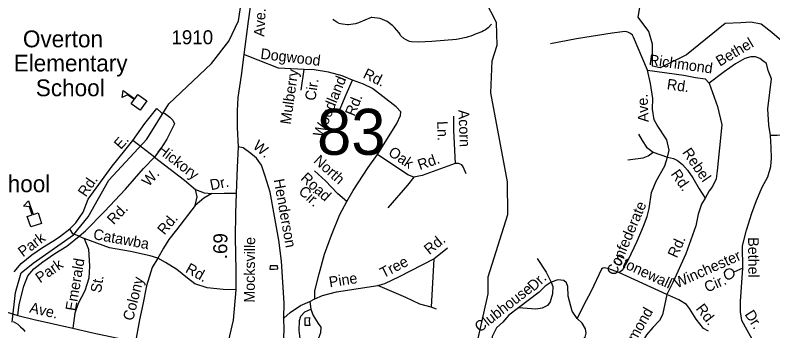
# Model space of a CAD drawing. Extents: x 1473865 to 1648260, y 639067 to 773536.
# Drawn here: x 1561252 to 1568001, y 707041 to 709857 of the extents above; entities that cross this region are included whole.
import ezdxf

# ---------------------------------------------------------------- set-up
doc = ezdxf.new("R2010")
doc.units = 0
for name, color, linetype in [('Exist Boundary Political City Limit New', 7, 'Continuous'), ('Exist Cultural Educational Facility High CELL', 7, 'Continuous'), ('Exist Cultural Educational Facility High Label', 7, 'Continuous'), ('Exist Hydrographic Misc Water Feature', 7, 'Continuous'), ('Exist Road Non-System Type 51', 7, 'Continuous'), ('Exist Road Non-System Type 51 Label', 7, 'Continuous'), ('Exist Road Secondary Mileage Hundredths English Label', 7, 'Continuous'), ('Exist Road Secondary Structure Standard Bridge Number Label', 7, 'Continuous'), ('Exist Road Secondary Type 51 Attributed', 7, 'Continuous'), ('Exist Road Secondary Type 51 Label', 7, 'Continuous'), ('Exist Road Secondary Type 51 Number Label', 7, 'Continuous'), ('Map Preparation Boundary City Limit Buffer Line', 7, 'Continuous')]:
    doc.layers.add(name, color=color, linetype=linetype)

msp = doc.modelspace()

# ---------------------------------------------------------------- linework, layer by layer
at = {"layer": 'Exist Boundary Political City Limit New'}
msp.add_lwpolyline([(1568079.2, 709628.8), (1567993.2, 709701), (1567897.8, 709774.8), (1567805.9, 709795.3), (1567717.4, 709786.6), (1567577.8, 709781.1), (1567232.6, 709501.9), (1566996.9, 709387.3), (1566929.5, 709400.8), (1566929.5, 709596.3), (1566895.9, 709710.9), (1566801.6, 709839), (1566842, 710081.7)], dxfattribs=at)
at = {"layer": 'Exist Cultural Educational Facility High CELL'}
for points in [[(1562365.5, 709009), (1562285.8, 709065.9), (1562312.5, 709103.4), (1562251.4, 709147), (1562204.3, 709122.8), (1562213.5, 709185.8), (1562318.1, 709111.2), (1562344.8, 709148.7), (1562424.5, 709091.8)], [(1561390.7, 707967.4), (1561359.7, 708060.3), (1561403.3, 708074.9), (1561379.6, 708146.1), (1561327.3, 708154.2), (1561371.8, 708199.8), (1561412.5, 708077.9), (1561456.1, 708092.5), (1561487.1, 707999.6)]]:
    msp.add_lwpolyline(points, close=True, dxfattribs=at)
at = {"layer": 'Exist Hydrographic Misc Water Feature'}
for points in [[(1561225.3, 707119.5), (1561255.7, 707382.4), (1561305.3, 707557.2), (1561412.2, 707646), (1561772.2, 707896.6), (1561902.3, 708056.7), (1562087.8, 708384.7), (1562425, 708750.1), (1562621, 709064.6), (1563001, 709424.5), (1563154, 709624.9), (1563240, 709807), (1563299.3, 710182.4), (1563326.4, 710354.7)], [(1565412, 706096.5), (1565396.9, 706205.2), (1565375, 706973.8), (1565464, 707372.4), (1565466, 707523.3), (1565641, 708077.9), (1565637, 708370.1), (1565490, 709164.1), (1565502, 709449.5), (1565546, 709589.7), (1565541, 709790), (1565443.1, 709982.4), (1565445, 710074.3)], [(1565496.3, 709776.2), (1565464.8, 709744.8), (1565440.5, 709726.4), (1565424.2, 709715.2), (1565408.1, 709707.4), (1565359.7, 709688.6), (1565311.3, 709669.9), (1565286.9, 709662.2), (1565270.8, 709658.5), (1565198.5, 709643.5), (1565182.5, 709640.6), (1564963.7, 709622), (1564845.7, 709616.2), (1564781.8, 709617.4), (1564765.9, 709621.9), (1564754.1, 709626.2), (1564734.2, 709636.5), (1564714.3, 709648.4), (1564688.9, 709671.8), (1564681.2, 709683.5), (1564671.6, 709697.7), (1564630.5, 709746.1), (1564614.9, 709761.2), (1564565.5, 709799.9), (1564502.1, 709825.8), (1564428.9, 709836.3), (1564422.4, 709835.6), (1564365.8, 709813), (1564309.2, 709787.8), (1564285.1, 709780.1), (1564220.6, 709769.9), (1564212.6, 709770.1), (1564168.9, 709775.1), (1564149.1, 709778.8), (1564137.1, 709783.1), (1564117.2, 709794.2), (1564091.7, 709812.8), (1564085.9, 709820.3)], [(1563560.6, 707590.6), (1563590.5, 707593.3), (1563588.3, 707622), (1563522.2, 707621.7), (1563520.4, 707591.4), (1563560.6, 707590.6)], [(1563871.5, 707123.1), (1563875.5, 707087.8), (1563835.6, 707088.6), (1563835.2, 707155.8), (1563873.8, 707160.8), (1563871.5, 707123.1)], [(1561234.4, 707124.7), (1561277.1, 707099.2), (1561300.9, 707077.4), (1561324.3, 707054.8), (1561338, 707036.4)]]:
    msp.add_lwpolyline(points, dxfattribs=at)
at = {"layer": 'Exist Road Non-System Type 51'}
for p, q in [((1563800.1, 709187), (1563826.6, 709370.5)), ((1562493.6, 708588.7), (1562301.5, 708738.9)), ((1566936.4, 708635.7), (1567063.8, 708589.9)), ((1561821.8, 707886.1), (1561866.5, 707863.5)), ((1564980.9, 707684.2), (1565102.1, 707782.6)), ((1564980.9, 707684.2), (1564957.1, 707252.4)), ((1567055.6, 707363.7), (1566630, 707561.6)), ((1567733.1, 707598.5), (1567654.5, 707563.5)), ((1563877.2, 707303.3), (1563921.5, 707326.6)), ((1563877.2, 707303.3), (1563884.3, 707235.1)), ((1565005, 707233.9), (1564957.1, 707252.4)), ((1561173.1, 707210.9), (1561275.5, 707177.6))]:
    msp.add_line(p, q, dxfattribs=at)
for points in [[(1566886, 709364.7), (1566759.9, 709660.6), (1566749.8, 709677.8), (1566732.3, 709693), (1566710.9, 709703.8), (1566684.4, 709709.5), (1566570.1, 709697.1), (1566253.3, 709645.4), (1566020.7, 709600.7)], [(1563826.6, 709370.5), (1563598, 709383.4), (1563417.5, 709456.2), (1563287.6, 709507)], [(1567981, 708782.8), (1567966.6, 708875.6), (1567956.6, 709021.9), (1567988.1, 709288.1), (1567959.8, 709364.3), (1567943.4, 709425.3), (1567911.5, 709448.6), (1567886, 709470.9), (1567848, 709483.5), (1567806, 709484.2), (1567751.9, 709470.9), (1567669.1, 709421.9), (1567568.2, 709351.3), (1567432.7, 709251.2)], [(1564255.5, 709276.6), (1564166, 709314), (1564044.2, 709347.7), (1563916.6, 709367.3), (1563826.6, 709370.5)], [(1567063.8, 708589.9), (1567076.6, 708651.9), (1567055.9, 708744.2), (1566969.5, 708875.4), (1566944.3, 708923.7), (1566929.4, 709018.1), (1566932.7, 709112), (1566912.4, 709246.3), (1566886, 709364.7)], [(1566886, 709364.7), (1567207.6, 709320.2), (1567311.3, 709300.9), (1567399.2, 709287.7), (1567432.7, 709251.2)], [(1564133.5, 708984.3), (1564199.7, 709147.5), (1564255.5, 709276.6)], [(1564478.8, 708613.4), (1564652.7, 708889.2), (1564685.6, 708962.8), (1564688, 708994.7), (1564646.5, 709039.2), (1564434.7, 709202.2), (1564355, 709241.4), (1564255.5, 709276.6)], [(1567432.7, 709251.2), (1567508.6, 709041), (1567547.1, 708877.4), (1567506.5, 708467.9), (1567495.5, 708396.1), (1567462.5, 708328.5), (1567434.1, 708288.9), (1567399.2, 708225.4)], [(1562301.5, 708738.9), (1562408.5, 708890.3), (1562515.3, 709022.5), (1562556.8, 708985.8), (1562582.7, 708981.5), (1562628.3, 708946.9), (1562657.9, 708920.5), (1562671.5, 708886.2), (1562603.7, 708751.1), (1562550.5, 708665.8), (1562493.6, 708588.7)], [(1565157.6, 708954.2), (1565158.1, 708828.2), (1565170.1, 708532)], [(1566804.4, 708793.7), (1566837.6, 708737.2), (1566876.9, 708680.5), (1566936.4, 708635.7)], [(1567733.1, 707598.5), (1567731.7, 707800.6), (1567767.6, 707940.2), (1567813.6, 708089.5), (1567855.2, 708204.9), (1567906.8, 708322.4), (1567957.9, 708415.8), (1567983.1, 708505.3), (1567988.2, 708581.2), (1567985.4, 708677.3), (1567981, 708782.8)], [(1568415.9, 708393.5), (1568376.5, 708435.9), (1568268.8, 708619.6), (1568205.8, 708704.3), (1568151, 708768.6), (1568107.1, 708787.3), (1568041.1, 708783.9), (1567981, 708782.8)], [(1561738.3, 707951.4), (1561792, 708005.7), (1561857.1, 708098.9), (1561902.6, 708215), (1562020, 708379.5), (1562117.2, 708510.8), (1562229, 708649.4), (1562301.5, 708738.9)], [(1563645.1, 707154.3), (1563647, 707288.3), (1563625.8, 707662.7), (1563600.4, 707851.1), (1563524, 708278.3), (1563479.8, 708421.1), (1563445, 708519.6), (1563401.8, 708580.1), (1563350.5, 708623), (1563283.1, 708673.8), (1563237.2, 708681.7)], [(1561821.8, 707886.1), (1561878.6, 707932.8), (1562049, 708106.6), (1562233.7, 708304), (1562396.1, 708488), (1562493.6, 708588.7)], [(1562493.6, 708588.7), (1562582.6, 708521.4), (1562759, 708385), (1562857.9, 708301.6)], [(1564205.2, 708193.1), (1564262.4, 708292.2), (1564395.3, 708498.6), (1564478.8, 708613.4)], [(1564802.3, 708410.9), (1564748.7, 708431.6), (1564478.8, 708613.4)], [(1566630, 707561.6), (1566664.3, 707587.1), (1566713.4, 707670.6), (1566791.9, 707839.5), (1566849.6, 707974.8), (1566881.8, 708061.9), (1566898.5, 708132.8), (1566919.5, 708273.9), (1566961, 708375.3), (1567038.8, 708512.4), (1567063.8, 708589.9)], [(1566709.3, 708564.9), (1566845.6, 708584.9), (1566889.9, 708602.4), (1566936.4, 708635.7)], [(1567063.8, 708589.9), (1567115.7, 708577.3), (1567153.4, 708558.7), (1567197.1, 708524.2), (1567240.3, 708473.5), (1567287.5, 708404.9), (1567344.2, 708308.1), (1567399.2, 708225.4)], [(1565170.1, 708532), (1564876.7, 708427.8), (1564802.3, 708410.9)], [(1565270.9, 708442.5), (1565243.8, 708504.9), (1565230.1, 708522.1), (1565202.3, 708533.7), (1565170.1, 708532)], [(1564205.2, 708193.1), (1564126, 708264.1), (1564017.5, 708379.6), (1563918.6, 708469)], [(1564802.3, 708410.9), (1564747.4, 708339.6), (1564572.6, 708138)], [(1562854.2, 708157.4), (1562873, 708235.2), (1562857.9, 708301.6)], [(1562857.9, 708301.6), (1562935.6, 708272.4), (1563003.6, 708265.3)], [(1563003.6, 708265.3), (1562933.6, 708225.6), (1562854.2, 708157.4)], [(1563003.6, 708265.3), (1563113.6, 708268), (1563221.2, 708269.1)], [(1563921.5, 707326.6), (1563922.5, 707396.6), (1563960.5, 707550.1), (1564008.8, 707723.6), (1564069.1, 707894.9), (1564143.6, 708077.9), (1564205.2, 708193.1)], [(1567399.2, 708225.4), (1567364.5, 708171.8), (1567337.2, 708082.2), (1567313.9, 707976.4), (1567226.4, 707727.4), (1567111, 707473), (1567055.6, 707363.7)], [(1562854.2, 708157.4), (1562689.2, 707941.8), (1562622, 707854.5), (1562572.8, 707779.3), (1562523.6, 707687.8)], [(1561243.5, 707568.5), (1561306.1, 707641.6), (1561400.1, 707719.9), (1561496.6, 707785.1), (1561587.9, 707839.9), (1561647.9, 707879.1), (1561738.3, 707951.4)], [(1561821.8, 707886.1), (1561767, 707907), (1561738.3, 707951.4)], [(1561275.5, 707177.6), (1561287.6, 707274.8), (1561327.7, 707438.3), (1561365.1, 707531.8), (1561418, 707595.1), (1561498.6, 707655.9), (1561605.8, 707730.6), (1561712.7, 707795.1), (1561821.8, 707886.1)], [(1561866.5, 707863.5), (1561904.3, 707770.4), (1561914.5, 707618.3), (1561908.3, 707511.2), (1561873.4, 707398.8), (1561814.4, 707284.1), (1561783.1, 707197.9), (1561765, 707065.8)], [(1562523.6, 707687.8), (1562454, 707708.8), (1562278.2, 707747.2), (1562092.7, 707781.8), (1561866.5, 707863.5)], [(1562523.6, 707687.8), (1562471.8, 707605.8), (1562421.4, 707442.5), (1562390.2, 707275.5), (1562360.4, 707140), (1562324.4, 706941.9)], [(1563218.2, 707405.4), (1563106.2, 707409.9), (1562962.5, 707425.8), (1562852.7, 707461.3), (1562788, 707510), (1562693.4, 707586.9), (1562591.3, 707651), (1562523.6, 707687.8)], [(1564481.4, 707444.9), (1564543.6, 707464.1), (1564676.5, 707526.4), (1564980.9, 707684.2)], [(1565901.4, 707687.6), (1565981.7, 707564.5), (1566026.6, 707475.9)], [(1566630, 707561.6), (1566540.4, 707594.8), (1566502.6, 707603.4), (1566487.7, 707600.1), (1566474.3, 707589.7), (1566381.7, 707394.9), (1566314.1, 707265.8), (1566258.5, 707152.5)], [(1567654.5, 707563.5), (1567648, 707577.6), (1567633.4, 707589.1), (1567614.9, 707594.3), (1567593.2, 707589.3), (1567579.8, 707580), (1567568.8, 707560.6), (1567570.7, 707537.6), (1567583.3, 707515.9), (1567601.5, 707506.3), (1567618.7, 707505.6), (1567637.1, 707512.4), (1567651.8, 707527.3), (1567657.6, 707545.8), (1567654.5, 707563.5)], [(1567836.3, 706934.9), (1567724.8, 707132.5), (1567712, 707210.7), (1567713.1, 707302.8), (1567733.1, 707598.5)], [(1566258.5, 707152.5), (1566213.2, 707215.2), (1566177.1, 707349.8), (1566176.2, 707435.7), (1566164.5, 707467.9), (1566140.9, 707490.2), (1566087, 707495.1), (1566026.6, 707475.9)], [(1563921.5, 707326.6), (1563990, 707357.6), (1564114.5, 707387.9), (1564481.4, 707444.9)], [(1564957.1, 707252.4), (1564856, 707280.3), (1564732.1, 707337.6), (1564481.4, 707444.9)], [(1566026.6, 707475.9), (1566042.2, 707435.6), (1566039.2, 707369.6), (1566018.2, 707299.8), (1565993.9, 707266.3), (1565947.4, 707242.8), (1565891.4, 707233.5), (1565735.3, 707247.4)], [(1566026.6, 707475.9), (1565973.2, 707438.4), (1565918.5, 707387.1), (1565735.3, 707247.4)], [(1567055.6, 707363.7), (1567017.1, 707184.2), (1566992.5, 707132.4), (1566931.6, 707071.2), (1566874.8, 707004.2), (1566850.1, 706960.4), (1566827.4, 706894.7), (1566822.2, 706804.7), (1566827.9, 706632.5), (1566815.5, 706602.8), (1566791.1, 706585), (1566765.1, 706573.4), (1566735.1, 706575.8), (1566615.9, 706635.4), (1566530.2, 706674.8), (1566460.8, 706717.6), (1566405.7, 706780.3), (1566295.7, 706944)], [(1567429.6, 707038.6), (1567383.9, 707063.1), (1567318.9, 707146.1), (1567260.2, 707240.9), (1567232.5, 707277.3), (1567163.1, 707318.3), (1567055.6, 707363.7)], [(1563645.1, 707154.3), (1563701.7, 707203.6), (1563794.7, 707268.3), (1563877.2, 707303.3)], [(1563790.9, 706972.3), (1563781.8, 707044.5), (1563785, 707134.5), (1563795.6, 707172.3), (1563832, 707211.7), (1563884.3, 707235.1)], [(1563884.3, 707235.1), (1563907.5, 707176.8), (1563950.7, 707106.1), (1563974.2, 707073.8), (1563971.6, 707021.8), (1563944.6, 706952.1)], [(1565735.3, 707247.4), (1565649.4, 707181.2), (1565595.8, 707119.7), (1565538.8, 707066.4), (1565501.9, 706990.9), (1565500.8, 706748.8), (1565496.5, 706584.8)], [(1561275.5, 707177.6), (1561421.2, 707142.4), (1561765, 707065.8)], [(1563651, 706830.2), (1563642, 706912.2), (1563647.9, 707054.4), (1563645.1, 707154.3)], [(1566295.7, 706944), (1566330.2, 706983.6), (1566338.7, 707021.4), (1566331.3, 707059.6), (1566301.9, 707110), (1566258.5, 707152.5)], [(1561765, 707065.8), (1561942.7, 707024.6), (1562324.4, 706941.9)]]:
    msp.add_lwpolyline(points, dxfattribs=at)
at = {"layer": 'Exist Road Secondary Type 51 Attributed'}
msp.add_lwpolyline([(1563394.1, 710358.6), (1563363.5, 710119.3), (1563344.2, 709931.6), (1563327.6, 709801.9), (1563287.6, 709507), (1563263.7, 709319.7), (1563234.3, 709121.8), (1563229.5, 709003.8), (1563228.5, 708853.8), (1563237.2, 708681.7), (1563229.9, 708497.7), (1563221.2, 708269.1), (1563214.8, 708086.1), (1563210.7, 707873.5), (1563216.8, 707579.4), (1563218.2, 707405.4), (1563192.5, 707135.2), (1563106.4, 706767.7)], dxfattribs=at)
at = {"layer": 'Map Preparation Boundary City Limit Buffer Line'}
msp.add_lwpolyline([(1568079.2, 709628.8), (1567993.2, 709701), (1567897.8, 709774.8), (1567805.9, 709795.3), (1567717.4, 709786.6), (1567577.8, 709781.1), (1567232.6, 709501.9), (1566996.9, 709387.3), (1566929.5, 709400.8), (1566929.5, 709596.3), (1566895.9, 709710.9), (1566801.6, 709839), (1566842, 710081.7)], dxfattribs=at)

# ---------------------------------------------------------------- texts
at = {"layer": 'Exist Cultural Educational Facility High Label'}
for s, p in [('Overton', (1561321.1, 709569.7)), ('Elementary', (1561238.8, 709354.1)), ('School', (1561436, 709133.4)), ('Middle School', (1560305, 708277.7))]:
    msp.add_text(s, height=150, rotation=0.00002, dxfattribs=at).set_placement(p)
at = {"layer": 'Exist Road Non-System Type 51 Label'}
for s, rotation, p in [('Bethel', 30.58244, (1567529.1, 709396.3)), ('Dogwood', 353.16156, (1563433.4, 709467.3)), ('Richmond', 352.11959, (1566892.2, 709413.5)), ('Rd.', 333.77772, (1564343.3, 709302)), ('Mulberry', 81.77802, (1563705.7, 708877.4)), ('Woodland', 67.93526, (1563989.1, 708758.9)), ('Cir.', 81.77802, (1563926.3, 709089.6)), ('Rd.', 352.11959, (1567053.1, 709196)), ('Rd.', 67.93526, (1564274.5, 708948.2)), ('Ave.', 92.38145, (1566895.5, 708903.3)), ('Acorn', 272.32346, (1565199.9, 709011)), ('Ln.', 272.32346, (1565010.4, 708910.1)), ('E.', 48.52943, (1562193.3, 708652.9)), ('Hickory', 322.26988, (1562508, 708641.4)), ('W.', 320.15557, (1563362.3, 708677.2)), ('Oak', 326.04056, (1564567.8, 708612.8)), ('Rebel', 304.5534, (1567190.8, 708632.2)), ('North', 317.85797, (1563903.9, 708548.7)), ('Rd.', 19.53581, (1564857.1, 708473.1)), ('W.', 48.56981, (1562441.5, 708321.6)), ('Road', 317.85797, (1563787.8, 708392.9)), ('Rd.', 304.5534, (1567088.5, 708439.7)), ('Rd.', 55.76942, (1561881.5, 708228.7)), ('Dr.', 11.65086, (1562997.2, 708294.2)), ('Henderson', 280.14111, (1563554.2, 708388.6)), ('Cir.', 317.85797, (1563769.1, 708274)), ('Confederate', 66.88161, (1566603.2, 707527.2)), ('Rd.', 46.90199, (1562129.6, 707981.7)), ('Rd.', 50.45553, (1562582.4, 707889.7)), ('Park', 36.90052, (1561321.8, 707694.9)), ('Catawba', 349.44934, (1561942.2, 707859.9)), ('Rd.', 39.06139, (1564941.6, 707715.7)), ('Rd.', 65.60043, (1567145.9, 707684.5)), ('Bethel', 270.37293, (1567780.5, 707875.2)), ('Stonewall', 335.06218, (1566576.2, 707646.9)), ('Winchester', 24.0375, (1567146, 707419.3)), ('Park', 34.87011, (1561474.2, 707463.1)), ('Emerald', 80.41925, (1561792.1, 707212.9)), ('Rd.', 330.82959, (1562761.5, 707568.5)), ('Tree', 27.39672, (1564531.8, 707508.6)), ('St.', 80.41925, (1562015.7, 707375.3)), ('Colony', 75.92028, (1562301.8, 707125.3)), ('Pine', 8.83214, (1564054.6, 707428.4)), ('Dr.', 43.19503, (1565870.2, 707388.2)), ('Cir.', 23.64208, (1567416, 707381.2)), ('Clubhouse', 38.01577, (1565390.5, 707023.1)), ('Ave.', 347.14219, (1561373.6, 707205.7)), ('Richmond', 60.54253, (1566656.5, 706717.6)), ('Rd.', 308.06183, (1567310.2, 707237.1)), ('Dr.', 302.5684, (1567746.7, 707188.7))]:
    msp.add_text(s, height=95, rotation=rotation, dxfattribs=at).set_placement(p)
at = {"layer": 'Exist Road Secondary Mileage Hundredths English Label'}
msp.add_text('.69', height=125, rotation=89.13282, dxfattribs=at).set_placement((1563139.8, 707679))
at = {"layer": 'Exist Road Secondary Structure Standard Bridge Number Label'}
msp.add_text('83', height=410.1, dxfattribs=at).set_placement((1563941.1, 708611))
at = {"layer": 'Exist Road Secondary Type 51 Label'}
for s, rotation, p in [('Ave.', 87.40285, (1563472.4, 709662.4)), ('Mocksville', 89.60539, (1563386, 707292.2))]:
    msp.add_text(s, height=95, rotation=rotation, dxfattribs=at).set_placement(p)
at = {"layer": 'Exist Road Secondary Type 51 Number Label'}
msp.add_text('1910', height=125, dxfattribs=at).set_placement((1562643.8, 709596.8))

doc.saveas('drawing.dxf')
